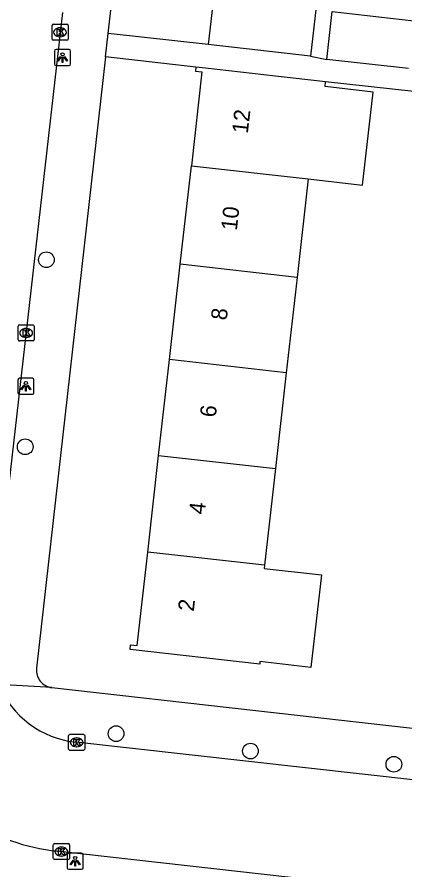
# Model space of a CAD drawing. Extents: x 162026 to 163499, y 387297 to 388169.
# Drawn here: x 162798.7 to 162822.9, y 387406.2 to 387459.5 of the extents above; entities that cross this region are included whole.
import ezdxf

# ---------------------------------------------------------------- set-up
doc = ezdxf.new("R2010")
doc.units = 0
for name, color, linetype in [('IMGEO_Boom', 7, 'Continuous'), ('IMGEO_Kolk', 7, 'Continuous'), ('IMGEO_Lichtpunt', 7, 'Continuous'), ('IMGEO_Pand', 7, 'Continuous'), ('IMGEO_Pand_nummerreeks', 7, 'Continuous'), ('IMGEO_Rijbaan_lokaal_open', 7, 'Continuous'), ('IMGEO_Voetpad_open', 7, 'Continuous')]:
    doc.layers.add(name, color=color, linetype=linetype)

msp = doc.modelspace()

# ---------------------------------------------------------------- linework, layer by layer
at = {"layer": 'IMGEO_Boom'}
for centre in [(162800.536, 387444.307), (162799.214, 387432.623), (162804.894, 387414.705), (162813.286, 387413.617), (162822.246, 387412.791)]:
    msp.add_circle(centre, 0.489, dxfattribs=at)
at = {"layer": 'IMGEO_Kolk'}
for p, q in [((162800.891, 387458.089), (162800.891, 387458.941)), ((162800.966, 387459.015), (162801.818, 387459.015)), ((162801.379, 387458.795), (162801.404, 387458.795)), ((162801.892, 387458.941), (162801.892, 387458.089)), ((162801.402, 387458.235), (162801.377, 387458.235)), ((162801.818, 387458.015), (162800.966, 387458.015)), ((162798.776, 387439.307), (162798.776, 387440.159)), ((162798.851, 387440.233), (162799.703, 387440.233)), ((162799.264, 387440.013), (162799.289, 387440.013)), ((162799.777, 387440.159), (162799.777, 387439.307)), ((162799.287, 387439.453), (162799.262, 387439.453)), ((162799.703, 387439.233), (162798.851, 387439.233)), ((162801.929, 387413.738), (162801.929, 387414.59)), ((162802.004, 387414.664), (162802.856, 387414.664)), ((162802.417, 387414.444), (162802.442, 387414.444)), ((162802.93, 387414.59), (162802.93, 387413.738)), ((162802.44, 387413.884), (162802.415, 387413.884)), ((162802.856, 387413.664), (162802.004, 387413.664)), ((162800.972, 387406.911), (162800.972, 387407.763)), ((162801.047, 387407.837), (162801.899, 387407.837)), ((162801.46, 387407.617), (162801.485, 387407.617)), ((162801.973, 387407.763), (162801.973, 387406.911)), ((162801.483, 387407.057), (162801.458, 387407.057)), ((162801.899, 387406.837), (162801.047, 387406.837))]:
    msp.add_line(p, q, dxfattribs=at)
for points in [[(162800.891, 387458.089), (162800.891, 387458.941)], [(162800.966, 387459.015), (162801.818, 387459.015)], [(162801.212, 387458.715), (162801.335, 387458.715), (162801.335, 387458.564), (162801.465, 387458.715), (162801.629, 387458.715), (162801.483, 387458.564), (162801.636, 387458.315), (162801.484, 387458.315), (162801.399, 387458.479), (162801.335, 387458.412), (162801.335, 387458.315), (162801.212, 387458.315), (162801.212, 387458.715)], [(162801.892, 387458.941), (162801.892, 387458.089)], [(162801.818, 387458.015), (162800.966, 387458.015)], [(162798.776, 387439.307), (162798.776, 387440.159)], [(162798.851, 387440.233), (162799.703, 387440.233)], [(162799.777, 387440.159), (162799.777, 387439.307)], [(162799.097, 387439.933), (162799.22, 387439.933), (162799.22, 387439.782), (162799.35, 387439.933), (162799.514, 387439.933), (162799.368, 387439.782), (162799.521, 387439.533), (162799.369, 387439.533), (162799.284, 387439.697), (162799.22, 387439.63), (162799.22, 387439.533), (162799.097, 387439.533), (162799.097, 387439.933)], [(162799.703, 387439.233), (162798.851, 387439.233)], [(162801.929, 387413.738), (162801.929, 387414.59)], [(162802.004, 387414.664), (162802.856, 387414.664)], [(162802.93, 387414.59), (162802.93, 387413.738)], [(162802.25, 387414.364), (162802.373, 387414.364), (162802.373, 387414.213), (162802.503, 387414.364), (162802.667, 387414.364), (162802.521, 387414.213), (162802.674, 387413.964), (162802.522, 387413.964), (162802.437, 387414.128), (162802.373, 387414.061), (162802.373, 387413.964), (162802.25, 387413.964), (162802.25, 387414.364)], [(162802.856, 387413.664), (162802.004, 387413.664)], [(162800.972, 387406.911), (162800.972, 387407.763)], [(162801.047, 387407.837), (162801.899, 387407.837)], [(162801.293, 387407.537), (162801.416, 387407.537), (162801.416, 387407.386), (162801.546, 387407.537), (162801.71, 387407.537), (162801.564, 387407.386), (162801.717, 387407.137), (162801.565, 387407.137), (162801.48, 387407.301), (162801.416, 387407.234), (162801.416, 387407.137), (162801.293, 387407.137), (162801.293, 387407.537)], [(162801.973, 387407.763), (162801.973, 387406.911)], [(162801.899, 387406.837), (162801.047, 387406.837)]]:
    msp.add_lwpolyline(points, dxfattribs=at)
for centre, start, end in [((162800.968, 387458.939), 91.552, 178.448), ((162800.968, 387458.939), 91.552, 178.448), ((162801.816, 387458.939), 1.552, 88.448), ((162801.816, 387458.939), 1.552, 88.448), ((162800.968, 387458.091), 181.552, 268.448), ((162800.968, 387458.091), 181.552, 268.448), ((162801.816, 387458.091), 271.552, 358.448), ((162801.816, 387458.091), 271.552, 358.448), ((162798.853, 387440.157), 91.552, 178.448), ((162798.853, 387440.157), 91.552, 178.448), ((162799.701, 387440.157), 1.552, 88.448), ((162799.701, 387440.157), 1.552, 88.448), ((162798.853, 387439.309), 181.552, 268.448), ((162798.853, 387439.309), 181.552, 268.448), ((162799.701, 387439.309), 271.552, 358.448), ((162799.701, 387439.309), 271.552, 358.448), ((162802.006, 387414.588), 91.552, 178.448), ((162802.006, 387414.588), 91.552, 178.448), ((162802.854, 387414.588), 1.552, 88.448), ((162802.854, 387414.588), 1.552, 88.448), ((162802.006, 387413.74), 181.552, 268.448), ((162802.006, 387413.74), 181.552, 268.448), ((162802.854, 387413.74), 271.552, 358.448), ((162802.854, 387413.74), 271.552, 358.448), ((162801.049, 387407.761), 91.552, 178.448), ((162801.049, 387407.761), 91.552, 178.448), ((162801.897, 387407.761), 1.552, 88.448), ((162801.897, 387407.761), 1.552, 88.448), ((162801.049, 387406.913), 181.552, 268.448), ((162801.049, 387406.913), 181.552, 268.448), ((162801.897, 387406.913), 271.552, 358.448), ((162801.897, 387406.913), 271.552, 358.448)]:
    msp.add_arc(centre, 0.0765, start, end, dxfattribs=at)
for centre, major_axis, ratio, start_param, end_param in [((162801.378, 387458.515), (-0.387, 0.002), 0.722429, 4.712389, 7.853982), ((162801.403, 387458.515), (-0.39, 0.002), 0.717154, 1.570796, 4.712389), ((162799.263, 387439.733), (-0.387, 0.002), 0.722429, 4.712389, 7.853982), ((162799.288, 387439.733), (-0.39, 0.002), 0.717154, 1.570796, 4.712389), ((162802.416, 387414.164), (-0.387, 0.002), 0.722429, 4.712389, 7.853982), ((162802.441, 387414.164), (-0.39, 0.002), 0.717154, 1.570796, 4.712389), ((162801.459, 387407.337), (-0.387, 0.002), 0.722429, 4.712389, 7.853982), ((162801.484, 387407.337), (-0.39, 0.002), 0.717154, 1.570796, 4.712389)]:
    msp.add_ellipse(centre, major_axis=major_axis, ratio=ratio, start_param=start_param, end_param=end_param, dxfattribs=at)
at = {"layer": 'IMGEO_Lichtpunt'}
for p, q in [((162801.049, 387457.343), (162801.049, 387456.536)), ((162801.049, 387457.343), (162801.049, 387456.536)), ((162801.951, 387457.438), (162801.143, 387457.438)), ((162801.951, 387457.438), (162801.143, 387457.438)), ((162802.045, 387456.536), (162802.045, 387457.343)), ((162802.045, 387456.536), (162802.045, 387457.343)), ((162801.143, 387456.442), (162801.951, 387456.442)), ((162801.143, 387456.442), (162801.951, 387456.442)), ((162798.76, 387436.807), (162798.76, 387436)), ((162798.76, 387436.807), (162798.76, 387436)), ((162799.662, 387436.902), (162798.854, 387436.902)), ((162799.662, 387436.902), (162798.854, 387436.902)), ((162799.756, 387436), (162799.756, 387436.807)), ((162799.756, 387436), (162799.756, 387436.807)), ((162798.854, 387435.906), (162799.662, 387435.906)), ((162798.854, 387435.906), (162799.662, 387435.906)), ((162801.838, 387407.141), (162801.838, 387406.334)), ((162801.838, 387407.141), (162801.838, 387406.334)), ((162802.74, 387407.236), (162801.932, 387407.236)), ((162802.74, 387407.236), (162801.932, 387407.236)), ((162802.834, 387406.334), (162802.834, 387407.141)), ((162802.834, 387406.334), (162802.834, 387407.141)), ((162801.932, 387406.24), (162802.74, 387406.24)), ((162801.932, 387406.24), (162802.74, 387406.24))]:
    msp.add_line(p, q, dxfattribs=at)
for points in [[(162801.423, 387457.007), (162801.462, 387456.979), (162801.274, 387456.717), (162801.236, 387456.744), (162801.423, 387457.007)], [(162801.525, 387456.959), (162801.572, 387456.959), (162801.572, 387456.637), (162801.525, 387456.637), (162801.525, 387456.959)], [(162801.635, 387456.979), (162801.673, 387457.006), (162801.86, 387456.744), (162801.821, 387456.716), (162801.635, 387456.979)], [(162799.134, 387436.471), (162799.173, 387436.443), (162798.985, 387436.181), (162798.947, 387436.208), (162799.134, 387436.471)], [(162799.236, 387436.423), (162799.283, 387436.423), (162799.283, 387436.101), (162799.236, 387436.101), (162799.236, 387436.423)], [(162799.346, 387436.443), (162799.384, 387436.47), (162799.571, 387436.208), (162799.532, 387436.18), (162799.346, 387436.443)], [(162802.212, 387406.805), (162802.251, 387406.777), (162802.063, 387406.515), (162802.025, 387406.542), (162802.212, 387406.805)], [(162802.314, 387406.757), (162802.361, 387406.757), (162802.361, 387406.435), (162802.314, 387406.435), (162802.314, 387406.757)], [(162802.424, 387406.777), (162802.462, 387406.804), (162802.649, 387406.542), (162802.61, 387406.514), (162802.424, 387406.777)]]:
    msp.add_lwpolyline(points, dxfattribs=at)
for centre in [(162801.548, 387457.141), (162799.259, 387436.605), (162802.337, 387406.939)]:
    msp.add_circle(centre, 0.0994, dxfattribs=at)
for centre, start, end in [((162801.143, 387457.343), 90, 180), ((162801.143, 387457.343), 90, 180), ((162801.951, 387457.343), 0, 90), ((162801.951, 387457.343), 0, 90), ((162801.143, 387456.536), 180, 270), ((162801.143, 387456.536), 180, 270), ((162801.951, 387456.536), 270, 0), ((162801.951, 387456.536), 270, 360), ((162798.854, 387436.807), 90, 180), ((162798.854, 387436.807), 90, 180), ((162799.662, 387436.807), 0, 90), ((162799.662, 387436.807), 0, 90), ((162798.854, 387436), 180, 270), ((162798.854, 387436), 180, 270), ((162799.662, 387436), 270, 0), ((162799.662, 387436), 270, 360), ((162801.932, 387407.141), 90, 180), ((162801.932, 387407.141), 90, 180), ((162802.74, 387407.141), 0, 90), ((162802.74, 387407.141), 0, 90), ((162801.932, 387406.334), 180, 270), ((162801.932, 387406.334), 180, 270), ((162802.74, 387406.334), 270, 0), ((162802.74, 387406.334), 270, 360)]:
    msp.add_arc(centre, 0.0946, start, end, dxfattribs=at)
at = {"layer": 'IMGEO_Pand'}
for points in [[(162810.995, 387460.825), (162810.647, 387457.759)], [(162817.39, 387460.1), (162817.043, 387457.034)], [(162818.064, 387456.815), (162818.397, 387459.807), (162823.485, 387459.24)], [(162817.043, 387457.034), (162810.647, 387457.759)], [(162823.154, 387456.248), (162818.064, 387456.815)], [(162809.884, 387456.334), (162809.857, 387456.092), (162810.259, 387456.046), (162809.596, 387450.182)], [(162817.983, 387455.419), (162814.853, 387455.773), (162810.474, 387456.267), (162809.884, 387456.334)], [(162816.895, 387449.356), (162820.295, 387448.971), (162820.953, 387454.781), (162817.95, 387455.121), (162817.983, 387455.419)], [(162808.899, 387444.023), (162809.596, 387450.182)], [(162809.596, 387450.182), (162816.895, 387449.356)], [(162816.895, 387449.356), (162816.198, 387443.197)], [(162808.226, 387438.067), (162808.899, 387444.023)], [(162816.198, 387443.197), (162808.899, 387444.023)], [(162816.198, 387443.197), (162815.524, 387437.241)], [(162807.549, 387432.084), (162808.226, 387438.067)], [(162815.524, 387437.241), (162808.226, 387438.067)], [(162815.524, 387437.241), (162814.846, 387431.259)], [(162806.867, 387426.052), (162807.549, 387432.084)], [(162807.549, 387432.084), (162814.846, 387431.259)], [(162814.846, 387431.259), (162814.163, 387425.226)], [(162814.163, 387425.226), (162814.141, 387425.032), (162817.72, 387424.627), (162817.065, 387418.844), (162813.883, 387419.204), (162813.866, 387419.052), (162805.767, 387419.968), (162805.8, 387420.26), (162806.207, 387420.214), (162806.867, 387426.052)], [(162814.163, 387425.226), (162806.867, 387426.052)]]:
    msp.add_lwpolyline(points, dxfattribs=at)
at = {"layer": 'IMGEO_Rijbaan_lokaal_open'}
for points in [[(162804.393, 387458.435), (162806.597, 387477.672)], [(162797.104, 387420.785), (162801.569, 387459.745)], [(162810.647, 387457.759), (162804.393, 387458.435)], [(162827.355, 387411.393), (162802.386, 387414.167)], [(162854.859, 387401.333), (162801.201, 387407.367)]]:
    msp.add_lwpolyline(points, dxfattribs=at)
for centre, radius, start, end in [((162803.051, 387420.117), 5.987, 202.9446, 263.6188), ((162802.511, 387419.743), 12.445, 236.9799, 263.9594)]:
    msp.add_arc(centre, radius, start, end, dxfattribs=at)
at = {"layer": 'IMGEO_Voetpad_open'}
for points in [[(162804.228, 387456.973), (162804.393, 387458.435)], [(162817.043, 387457.034), (162818.064, 387456.815)], [(162804.228, 387456.973), (162799.922, 387418.788)], [(162809.884, 387456.334), (162804.228, 387456.973)], [(162830.299, 387453.719), (162830.336, 387454.061), (162817.983, 387455.419)], [(162800.886, 387417.58), (162797.538, 387417.783)], [(162800.886, 387417.58), (162826.003, 387414.757)]]:
    msp.add_lwpolyline(points, dxfattribs=at)
msp.add_arc((162801.008, 387418.666), 1.093, 173.5811, 263.5996, dxfattribs=at)

# ---------------------------------------------------------------- texts
at = {"layer": 'IMGEO_Pand_nummerreeks'}
for s, rotation, p in [('12', 83.5487, (162813.12, 387452.156)), ('10', 83.5482, (162812.435, 387446.101)), ('8', 83.5482, (162811.802, 387440.497)), ('6', 83.5482, (162811.116, 387434.432)), ('4', 83.5482, (162810.431, 387428.371)), ('2', 83.5487, (162809.745, 387422.309))]:
    msp.add_text(s, height=1, rotation=rotation, dxfattribs=at).set_placement(p)

doc.saveas('drawing.dxf')
